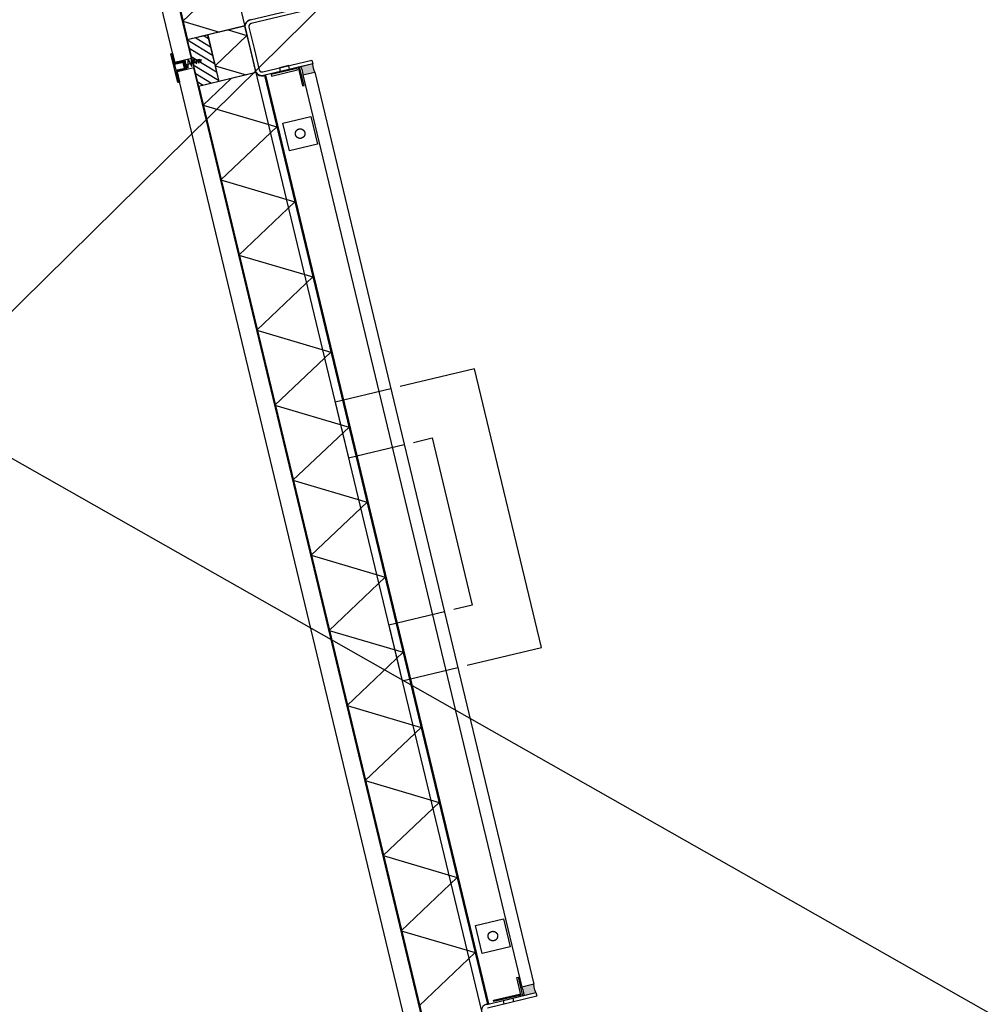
# Model space of a CAD drawing. Header units: millimetres. Extents: x 96940 to 101272, y 432237 to 434659.
# Tile 348 of 398: x 97308 to 97309.01, y 433592.84 to 433593.87. Entities that reach past the tile are written whole.
import ezdxf

# ---------------------------------------------------------------- set-up
doc = ezdxf.new("R2010")
doc.units = ezdxf.units.MM
for name, color, linetype in [('BL310---_BUKOZIJN', 1, 'Continuous'), ('Ondergrond_Nieuw_IP', 8, 'Continuous'), ('R_BN_N_Kabels_en_leidingen_maatvoering', 1, 'Continuous'), ('R_BN_T_N_Eindpunt_Voorziening', 1, 'Continuous'), ('R_BN_T_N_Kokersysteem_Coordinaten', 1, 'Continuous')]:
    doc.layers.add(name, color=color, linetype=linetype)
doc.layers.add('R_BN_T_N_Coordinaten', color=7, linetype='Continuous', lineweight=25)
doc.styles.get("Standard").update_dxf_attribs({"font": 'romans.shx'})
doc.dimstyles.new('RET 1-500', dxfattribs={"dimtxt": 1, "dimasz": 1, "dimexe": 0.3, "dimexo": 0, "dimgap": 0.3, "dimtad": 1, "dimdec": 3, "dimzin": 1, "dimtxsty": 'Standard', "dimcen": 0, "dimclrd": 1, "dimclre": 1, "dimclrt": 7, "dimaunit": 2, "dimadec": 4, "dimazin": 0, "dimtfac": 1, "dimtdec": 3, "dimtofl": 0, "dimtmove": 0, "dimatfit": 0, "dimfxl": 1, "dimarcsym": 0})

# ---------------------------------------------------------------- blocks, each defined once
blk = doc.blocks.new('PWK')
at = {"layer": 'BL310---_BUKOZIJN'}
for points in [[(5330, 3257), (5333, 3257.4), (5335.9, 3257.4), (5338.9, 3257), (5338.9, 3270), (5335.9, 3269.6), (5333, 3269.6), (5330, 3270)], [(6321.1, 3257), (6324.1, 3257.4), (6327, 3257.4), (6330, 3257), (6330, 3270), (6327, 3269.6), (6324.1, 3269.6), (6321.1, 3270)]]:
    blk.add_hatch(color=256, dxfattribs=at).paths.add_polyline_path(points)
h = blk.add_hatch(dxfattribs=at)
h.set_pattern_fill('ANSI31', color=256, scale=2, angle=180, style=0)
h.set_pattern_definition([(45, (12721.5387, 4463.124), (-4.490128, 4.490128), [])])
h.paths.add_polyline_path([(5275, 3170), (5325, 3170), (5325, 3148), (5275, 3148)])
for p, q in [((5680, 3360), (5680, 3280)), ((5980, 3360), (5680, 3360)), ((5980, 3280), (5980, 3360)), ((5740, 3300), (5920, 3300)), ((5740, 3280), (5740, 3300)), ((5920, 3300), (5920, 3280)), ((5338.9, 3270), (6321.1, 3270)), ((5680, 3270), (5680, 3210)), ((5740, 3210), (5740, 3270)), ((5920, 3270), (5920, 3210)), ((5980, 3210), (5980, 3270)), ((5338.9, 3257), (6321.1, 3257)), ((5254.9, 3148), (5214.5, 3218)), ((5269.9, 3216.9), (5269.9, 3218)), ((5330, 3219), (6330, 3219)), ((5330.1, 3218), (6329.9, 3218)), ((5330.1, 3216.9), (5330.1, 3218)), ((5345.2, 3148.4), (5385.4, 3218)), ((5425.8, 3148), (5385.4, 3218)), ((5425.8, 3148), (5466.2, 3218)), ((5506.6, 3148), (5466.2, 3218)), ((5506.6, 3148), (5547, 3218)), ((5587.4, 3148), (5547, 3218)), ((5587.4, 3148), (5627.9, 3218)), ((5668.3, 3148), (5627.9, 3218)), ((5668.3, 3148), (5708.7, 3218)), ((5749.1, 3148), (5708.7, 3218)), ((5749.1, 3148), (5789.5, 3218)), ((5829.9, 3148), (5789.5, 3218)), ((5829.9, 3148), (5870.3, 3218)), ((5910.8, 3148), (5870.3, 3218)), ((5910.8, 3148), (5951.2, 3218)), ((5991.6, 3148), (5951.2, 3218)), ((5991.6, 3148), (6032, 3218)), ((6072.4, 3148), (6032, 3218)), ((6072.4, 3148), (6112.8, 3218)), ((6153.2, 3148), (6112.8, 3218)), ((6153.2, 3148), (6193.7, 3218)), ((6234.1, 3148), (6193.7, 3218)), ((6234.1, 3148), (6274.5, 3218)), ((6314.9, 3148), (6274.5, 3218)), ((6329.9, 3216.9), (6329.9, 3218)), ((4262, 3210), (5277, 3210)), ((5274.9, 3210.2), (5274.9, 3148)), ((5274.9, 3192.1), (5285.2, 3209.9)), ((5275, 3209.9), (5325, 3209.9)), ((5275, 3209.9), (5275, 3170.1)), ((5308.1, 3170.1), (5285.2, 3209.9)), ((5322, 3210), (6337, 3210)), ((5325, 3209.9), (5325, 3170.1)), ((5325.1, 3210.2), (5325.1, 3148)), ((5680, 3210), (5740, 3210)), ((5920, 3210), (5980, 3210)), ((5308.1, 3170.1), (5325.1, 3199.5)), ((5254.9, 3148), (5274.9, 3182.6)), ((5345.2, 3148.4), (5325.1, 3183.2)), ((5275, 3170.1), (5325, 3170.1)), ((5275, 3170), (5325, 3170)), ((5275, 3170), (5275, 3148)), ((5325, 3170), (5325, 3148)), ((5297.6, 3155.2), (5300.9, 3156.3)), ((5301.4, 3154), (5297.6, 3155.2)), ((5300.9, 3156.3), (5298, 3157.6)), ((5300.1, 3155.9), (5300, 3137.9)), ((5294.9, 3147.9), (4240.1, 3147.9)), ((4265.1, 3148.4), (5274.9, 3148.4)), ((4265.1, 3148), (5274.9, 3148)), ((5275, 3148), (5325, 3148)), ((5294.9, 3147.9), (5294.9, 3129.9)), ((5295.1, 3144.2), (5303, 3146.1)), ((5303.8, 3142.1), (5295.1, 3144.2)), ((5295.8, 3147.6), (5302.6, 3148.6)), ((5303, 3146.1), (5295.8, 3147.6)), ((5296.4, 3150.1), (5301.7, 3151.6)), ((5302.6, 3148.6), (5296.4, 3150.1)), ((5296.9, 3153), (5301.4, 3154)), ((5301.7, 3151.6), (5296.9, 3153)), ((6354.9, 3147.9), (5305.1, 3147.9)), ((5305.1, 3147.9), (5305.1, 3129.9)), ((5325.1, 3148.4), (6334.9, 3148.4)), ((5325.1, 3148), (6334.9, 3148)), ((5295, 3129.9), (5295, 3140.9)), ((5305, 3140.9), (5295, 3140.9)), ((5296, 3128.9), (5296, 3139.9)), ((5304, 3139.9), (5296, 3139.9)), ((5299.1, 3139.9), (5303.8, 3142.1)), ((5304, 3139.9), (5304, 3128.9)), ((5305, 3140.9), (5305, 3129.9)), ((5294.9, 3129.9), (4240.1, 3129.9)), ((5285, 3129.9), (5295, 3129.9)), ((5285, 3128.9), (5285, 3129.9)), ((5305, 3129.9), (5315.9, 3129.9)), ((6354.9, 3129.9), (5305.1, 3129.9)), ((5315.9, 3128.9), (5315.9, 3129.9))]:
    blk.add_line(p, q, dxfattribs=at)
for points in [[(5274, 3270), (5274, 3217), (5274, 3216.9), (5274, 3216.9), (5274, 3216.8), (5274, 3216.8), (5274, 3216.7), (5274, 3216.7), (5274, 3216.6), (5274, 3216.6), (5274, 3216.5), (5274, 3216.5), (5274.1, 3216.4), (5274.1, 3216.4), (5274.1, 3216.3), (5274.1, 3216.3), (5274.1, 3216.2), (5274.1, 3216.2), (5274.1, 3216.1), (5274.1, 3216.1), (5274.2, 3216), (5274.2, 3216), (5274.2, 3215.9), (5274.2, 3215.9), (5274.2, 3215.8), (5274.3, 3215.8), (5274.3, 3215.7), (5274.3, 3215.7), (5274.3, 3215.6), (5274.4, 3215.6), (5274.4, 3215.5), (5274.4, 3215.5), (5274.4, 3215.5), (5274.5, 3215.4), (5274.5, 3215.4), (5274.5, 3215.3), (5274.5, 3215.3), (5274.6, 3215.2), (5274.6, 3215.2), (5274.6, 3215.2), (5274.7, 3215.1), (5274.7, 3215.1), (5274.7, 3215), (5274.8, 3215), (5274.8, 3215), (5274.8, 3214.9), (5274.9, 3214.9), (5274.9, 3214.8), (5275, 3214.8), (5275, 3214.8), (5275, 3214.7), (5275.1, 3214.7), (5275.1, 3214.7), (5275.2, 3214.6), (5275.2, 3214.6), (5275.2, 3214.6), (5275.3, 3214.5), (5275.3, 3214.5), (5275.4, 3214.5), (5275.4, 3214.5), (5275.5, 3214.4), (5275.5, 3214.4), (5275.5, 3214.4), (5275.6, 3214.4), (5275.6, 3214.3), (5275.7, 3214.3), (5275.7, 3214.3), (5275.8, 3214.3), (5275.8, 3214.2), (5275.9, 3214.2), (5275.9, 3214.2), (5276, 3214.2), (5276, 3214.2), (5276.1, 3214.1), (5276.1, 3214.1), (5276.2, 3214.1), (5276.2, 3214.1), (5276.3, 3214.1), (5276.3, 3214.1), (5276.4, 3214.1), (5276.4, 3214.1), (5276.5, 3214), (5276.5, 3214), (5276.6, 3214), (5276.6, 3214), (5276.7, 3214), (5276.7, 3214), (5276.8, 3214), (5276.8, 3214), (5276.9, 3214), (5276.9, 3214), (5277, 3214), (5300, 3214), (5323, 3214), (5323.1, 3214), (5323.1, 3214), (5323.2, 3214), (5323.2, 3214), (5323.3, 3214), (5323.3, 3214), (5323.4, 3214), (5323.4, 3214), (5323.5, 3214), (5323.5, 3214), (5323.6, 3214.1), (5323.6, 3214.1), (5323.7, 3214.1), (5323.7, 3214.1), (5323.8, 3214.1), (5323.8, 3214.1), (5323.9, 3214.1), (5323.9, 3214.1), (5324, 3214.2), (5324, 3214.2), (5324.1, 3214.2), (5324.1, 3214.2), (5324.2, 3214.2), (5324.2, 3214.3), (5324.3, 3214.3), (5324.3, 3214.3), (5324.4, 3214.3), (5324.4, 3214.4), (5324.5, 3214.4), (5324.5, 3214.4), (5324.5, 3214.4), (5324.6, 3214.5), (5324.6, 3214.5), (5324.7, 3214.5), (5324.7, 3214.5), (5324.8, 3214.6), (5324.8, 3214.6), (5324.8, 3214.6), (5324.9, 3214.7), (5324.9, 3214.7), (5325, 3214.7), (5325, 3214.8), (5325, 3214.8), (5325.1, 3214.8), (5325.1, 3214.9), (5325.2, 3214.9), (5325.2, 3215), (5325.2, 3215), (5325.3, 3215), (5325.3, 3215.1), (5325.3, 3215.1), (5325.4, 3215.2), (5325.4, 3215.2), (5325.4, 3215.2), (5325.5, 3215.3), (5325.5, 3215.3), (5325.5, 3215.4), (5325.5, 3215.4), (5325.6, 3215.5), (5325.6, 3215.5), (5325.6, 3215.5), (5325.6, 3215.6), (5325.7, 3215.6), (5325.7, 3215.7), (5325.7, 3215.7), (5325.7, 3215.8), (5325.8, 3215.8), (5325.8, 3215.9), (5325.8, 3215.9), (5325.8, 3216), (5325.8, 3216), (5325.9, 3216.1), (5325.9, 3216.1), (5325.9, 3216.2), (5325.9, 3216.2), (5325.9, 3216.3), (5325.9, 3216.3), (5325.9, 3216.4), (5325.9, 3216.4), (5326, 3216.5), (5326, 3216.5), (5326, 3216.6), (5326, 3216.6), (5326, 3216.7), (5326, 3216.7), (5326, 3216.8), (5326, 3216.8), (5326, 3216.9), (5326, 3216.9), (5326, 3217), (5326, 3270), (5330, 3270), (5330, 3217), (5330, 3216.9), (5330, 3216.8), (5330, 3216.6), (5330, 3216.5), (5330, 3216.4), (5330, 3216.3), (5329.9, 3216.1), (5329.9, 3216), (5329.9, 3215.9), (5329.9, 3215.8), (5329.9, 3215.7), (5329.8, 3215.5), (5329.8, 3215.4), (5329.8, 3215.3), (5329.8, 3215.2), (5329.7, 3215.1), (5329.7, 3215), (5329.7, 3214.8), (5329.6, 3214.7), (5329.6, 3214.6), (5329.5, 3214.5), (5329.5, 3214.4), (5329.4, 3214.3), (5329.4, 3214.2), (5329.3, 3214), (5329.3, 3213.9), (5329.2, 3213.8), (5329.2, 3213.7), (5329.1, 3213.6), (5329.1, 3213.5), (5329, 3213.4), (5328.9, 3213.3), (5328.9, 3213.2), (5328.8, 3213.1), (5328.7, 3213), (5328.7, 3212.9), (5328.6, 3212.8), (5328.5, 3212.7), (5328.4, 3212.6), (5328.4, 3212.5), (5328.3, 3212.4), (5328.2, 3212.3), (5328.1, 3212.2), (5328, 3212.1), (5327.9, 3212.1), (5327.9, 3212), (5327.8, 3211.9), (5327.7, 3211.8), (5327.6, 3211.7), (5327.5, 3211.6), (5327.4, 3211.6), (5327.3, 3211.5), (5327.2, 3211.4), (5327.1, 3211.3), (5327, 3211.3), (5326.9, 3211.2), (5326.8, 3211.1), (5326.7, 3211.1), (5326.6, 3211), (5326.5, 3210.9), (5326.4, 3210.9), (5326.3, 3210.8), (5326.2, 3210.8), (5326.1, 3210.7), (5326, 3210.7), (5325.8, 3210.6), (5325.7, 3210.6), (5325.6, 3210.5), (5325.5, 3210.5), (5325.4, 3210.4), (5325.3, 3210.4), (5325.2, 3210.3), (5325, 3210.3), (5324.9, 3210.3), (5324.8, 3210.2), (5324.7, 3210.2), (5324.6, 3210.2), (5324.5, 3210.2), (5324.3, 3210.1), (5324.2, 3210.1), (5324.1, 3210.1), (5324, 3210.1), (5323.9, 3210.1), (5323.7, 3210), (5323.6, 3210), (5323.5, 3210), (5323.4, 3210), (5323.2, 3210), (5323.1, 3210), (5323, 3210), (5300, 3210), (5277, 3210), (5276.9, 3210), (5276.8, 3210), (5276.6, 3210), (5276.5, 3210), (5276.4, 3210), (5276.3, 3210), (5276.1, 3210.1), (5276, 3210.1), (5275.9, 3210.1), (5275.8, 3210.1), (5275.7, 3210.1), (5275.5, 3210.2), (5275.4, 3210.2), (5275.3, 3210.2), (5275.2, 3210.2), (5275.1, 3210.3), (5275, 3210.3), (5274.8, 3210.3), (5274.7, 3210.4), (5274.6, 3210.4), (5274.5, 3210.5), (5274.4, 3210.5), (5274.3, 3210.6), (5274.2, 3210.6), (5274, 3210.7), (5273.9, 3210.7), (5273.8, 3210.8), (5273.7, 3210.8), (5273.6, 3210.9), (5273.5, 3210.9), (5273.4, 3211), (5273.3, 3211.1), (5273.2, 3211.1), (5273.1, 3211.2), (5273, 3211.3), (5272.9, 3211.3), (5272.8, 3211.4), (5272.7, 3211.5), (5272.6, 3211.6), (5272.5, 3211.6), (5272.4, 3211.7), (5272.3, 3211.8), (5272.2, 3211.9), (5272.1, 3212), (5272.1, 3212.1), (5272, 3212.1), (5271.9, 3212.2), (5271.8, 3212.3), (5271.7, 3212.4), (5271.6, 3212.5), (5271.6, 3212.6), (5271.5, 3212.7), (5271.4, 3212.8), (5271.3, 3212.9), (5271.3, 3213), (5271.2, 3213.1), (5271.1, 3213.2), (5271.1, 3213.3), (5271, 3213.4), (5270.9, 3213.5), (5270.9, 3213.6), (5270.8, 3213.7), (5270.8, 3213.8), (5270.7, 3213.9), (5270.7, 3214), (5270.6, 3214.2), (5270.6, 3214.3), (5270.5, 3214.4), (5270.5, 3214.5), (5270.4, 3214.6), (5270.4, 3214.7), (5270.3, 3214.8), (5270.3, 3215), (5270.3, 3215.1), (5270.2, 3215.2), (5270.2, 3215.3), (5270.2, 3215.4), (5270.2, 3215.5), (5270.1, 3215.7), (5270.1, 3215.8), (5270.1, 3215.9), (5270.1, 3216), (5270.1, 3216.1), (5270, 3216.3), (5270, 3216.4), (5270, 3216.5), (5270, 3216.6), (5270, 3216.8), (5270, 3216.9), (5270, 3217), (5270, 3270)], [(6330, 3217), (6330, 3270), (6334, 3270), (6334, 3270), (6334, 3217)]]:
    blk.add_lwpolyline(points, dxfattribs=at)
for points in [[(5330, 3257), (5333, 3257.4), (5335.9, 3257.4), (5338.9, 3257), (5338.9, 3270), (5335.9, 3269.6), (5333, 3269.6), (5330, 3270), (5330, 3270), (5330, 3257)], [(6321.1, 3257), (6324.1, 3257.4), (6327, 3257.4), (6330, 3257), (6330, 3270), (6327, 3269.6), (6324.1, 3269.6), (6321.1, 3270), (6321.1, 3270), (6321.1, 3257)], [(5330, 3255.7), (5330, 3254.2), (5350, 3254.2), (5350, 3255.7)], [(5332.4, 3253), (5330.9, 3253), (5330.9, 3225), (5332.4, 3225)], [(5383, 3255), (5413, 3255), (5413, 3225), (5383, 3225)], [(6247, 3255), (6277, 3255), (6277, 3225), (6247, 3225)], [(6330, 3255.7), (6330, 3254.2), (6310, 3254.2), (6310, 3255.7)], [(6327.5, 3253), (6329, 3253), (6329, 3225), (6327.5, 3225)], [(5330, 3245), (5326, 3245), (5326, 3235), (5330, 3235)], [(5398, 3235), (5397.9, 3235), (5397.8, 3235), (5397.7, 3235), (5397.7, 3235), (5397.6, 3235), (5397.5, 3235), (5397.4, 3235), (5397.3, 3235.1), (5397.2, 3235.1), (5397.1, 3235.1), (5397, 3235.1), (5397, 3235.1), (5396.9, 3235.1), (5396.8, 3235.2), (5396.7, 3235.2), (5396.6, 3235.2), (5396.5, 3235.2), (5396.5, 3235.2), (5396.4, 3235.3), (5396.3, 3235.3), (5396.2, 3235.3), (5396.1, 3235.4), (5396, 3235.4), (5396, 3235.4), (5395.9, 3235.5), (5395.8, 3235.5), (5395.7, 3235.5), (5395.7, 3235.6), (5395.6, 3235.6), (5395.5, 3235.7), (5395.4, 3235.7), (5395.4, 3235.8), (5395.3, 3235.8), (5395.2, 3235.9), (5395.1, 3235.9), (5395.1, 3236), (5395, 3236), (5394.9, 3236.1), (5394.9, 3236.1), (5394.8, 3236.2), (5394.7, 3236.2), (5394.7, 3236.3), (5394.6, 3236.3), (5394.5, 3236.4), (5394.5, 3236.5), (5394.4, 3236.5), (5394.3, 3236.6), (5394.3, 3236.7), (5394.2, 3236.7), (5394.2, 3236.8), (5394.1, 3236.9), (5394.1, 3236.9), (5394, 3237), (5394, 3237.1), (5393.9, 3237.1), (5393.9, 3237.2), (5393.8, 3237.3), (5393.8, 3237.4), (5393.7, 3237.4), (5393.7, 3237.5), (5393.6, 3237.6), (5393.6, 3237.7), (5393.5, 3237.7), (5393.5, 3237.8), (5393.5, 3237.9), (5393.4, 3238), (5393.4, 3238), (5393.4, 3238.1), (5393.3, 3238.2), (5393.3, 3238.3), (5393.3, 3238.4), (5393.2, 3238.5), (5393.2, 3238.5), (5393.2, 3238.6), (5393.2, 3238.7), (5393.1, 3238.8), (5393.1, 3238.9), (5393.1, 3239), (5393.1, 3239), (5393.1, 3239.1), (5393.1, 3239.2), (5393, 3239.3), (5393, 3239.4), (5393, 3239.5), (5393, 3239.6), (5393, 3239.7), (5393, 3239.7), (5393, 3239.8), (5393, 3239.9), (5393, 3240), (5393, 3240.1), (5393, 3240.2), (5393, 3240.3), (5393, 3240.4), (5393, 3240.4), (5393, 3240.5), (5393, 3240.6), (5393, 3240.7), (5393.1, 3240.8), (5393.1, 3240.9), (5393.1, 3241), (5393.1, 3241), (5393.1, 3241.1), (5393.1, 3241.2), (5393.2, 3241.3), (5393.2, 3241.4), (5393.2, 3241.5), (5393.2, 3241.5), (5393.3, 3241.6), (5393.3, 3241.7), (5393.3, 3241.8), (5393.4, 3241.9), (5393.4, 3242), (5393.4, 3242), (5393.5, 3242.1), (5393.5, 3242.2), (5393.5, 3242.3), (5393.6, 3242.4), (5393.6, 3242.4), (5393.7, 3242.5), (5393.7, 3242.6), (5393.8, 3242.7), (5393.8, 3242.7), (5393.9, 3242.8), (5393.9, 3242.9), (5394, 3242.9), (5394, 3243), (5394.1, 3243.1), (5394.1, 3243.1), (5394.2, 3243.2), (5394.2, 3243.3), (5394.3, 3243.3), (5394.3, 3243.4), (5394.4, 3243.5), (5394.5, 3243.5), (5394.5, 3243.6), (5394.6, 3243.7), (5394.7, 3243.7), (5394.7, 3243.8), (5394.8, 3243.8), (5394.9, 3243.9), (5394.9, 3243.9), (5395, 3244), (5395.1, 3244), (5395.1, 3244.1), (5395.2, 3244.1), (5395.3, 3244.2), (5395.4, 3244.2), (5395.4, 3244.3), (5395.5, 3244.3), (5395.6, 3244.4), (5395.7, 3244.4), (5395.7, 3244.5), (5395.8, 3244.5), (5395.9, 3244.5), (5396, 3244.6), (5396, 3244.6), (5396.1, 3244.6), (5396.2, 3244.7), (5396.3, 3244.7), (5396.4, 3244.7), (5396.5, 3244.8), (5396.5, 3244.8), (5396.6, 3244.8), (5396.7, 3244.8), (5396.8, 3244.9), (5396.9, 3244.9), (5397, 3244.9), (5397, 3244.9), (5397.1, 3244.9), (5397.2, 3244.9), (5397.3, 3245), (5397.4, 3245), (5397.5, 3245), (5397.6, 3245), (5397.7, 3245), (5397.7, 3245), (5397.8, 3245), (5397.9, 3245), (5398, 3245), (5398.1, 3245), (5398.2, 3245), (5398.3, 3245), (5398.3, 3245), (5398.4, 3245), (5398.5, 3245), (5398.6, 3245), (5398.7, 3245), (5398.8, 3244.9), (5398.9, 3244.9), (5399, 3244.9), (5399, 3244.9), (5399.1, 3244.9), (5399.2, 3244.9), (5399.3, 3244.8), (5399.4, 3244.8), (5399.5, 3244.8), (5399.5, 3244.8), (5399.6, 3244.7), (5399.7, 3244.7), (5399.8, 3244.7), (5399.9, 3244.6), (5400, 3244.6), (5400, 3244.6), (5400.1, 3244.5), (5400.2, 3244.5), (5400.3, 3244.5), (5400.3, 3244.4), (5400.4, 3244.4), (5400.5, 3244.3), (5400.6, 3244.3), (5400.6, 3244.2), (5400.7, 3244.2), (5400.8, 3244.1), (5400.9, 3244.1), (5400.9, 3244), (5401, 3244), (5401.1, 3243.9), (5401.1, 3243.9), (5401.2, 3243.8), (5401.3, 3243.8), (5401.3, 3243.7), (5401.4, 3243.7), (5401.5, 3243.6), (5401.5, 3243.5), (5401.6, 3243.5), (5401.7, 3243.4), (5401.7, 3243.3), (5401.8, 3243.3), (5401.8, 3243.2), (5401.9, 3243.1), (5401.9, 3243.1), (5402, 3243), (5402, 3242.9), (5402.1, 3242.9), (5402.1, 3242.8), (5402.2, 3242.7), (5402.2, 3242.7), (5402.3, 3242.6), (5402.3, 3242.5), (5402.4, 3242.4), (5402.4, 3242.4), (5402.5, 3242.3), (5402.5, 3242.2), (5402.5, 3242.1), (5402.6, 3242), (5402.6, 3242), (5402.6, 3241.9), (5402.7, 3241.8), (5402.7, 3241.7), (5402.7, 3241.6), (5402.8, 3241.5), (5402.8, 3241.5), (5402.8, 3241.4), (5402.8, 3241.3), (5402.9, 3241.2), (5402.9, 3241.1), (5402.9, 3241), (5402.9, 3241), (5402.9, 3240.9), (5402.9, 3240.8), (5403, 3240.7), (5403, 3240.6), (5403, 3240.5), (5403, 3240.4), (5403, 3240.4), (5403, 3240.3), (5403, 3240.2), (5403, 3240.1), (5403, 3240), (5403, 3239.9), (5403, 3239.8), (5403, 3239.7), (5403, 3239.7), (5403, 3239.6), (5403, 3239.5), (5403, 3239.4), (5403, 3239.3), (5402.9, 3239.2), (5402.9, 3239.1), (5402.9, 3239), (5402.9, 3239), (5402.9, 3238.9), (5402.9, 3238.8), (5402.8, 3238.7), (5402.8, 3238.6), (5402.8, 3238.5), (5402.8, 3238.5), (5402.7, 3238.4), (5402.7, 3238.3), (5402.7, 3238.2), (5402.6, 3238.1), (5402.6, 3238), (5402.6, 3238), (5402.5, 3237.9), (5402.5, 3237.8), (5402.5, 3237.7), (5402.4, 3237.7), (5402.4, 3237.6), (5402.3, 3237.5), (5402.3, 3237.4), (5402.2, 3237.4), (5402.2, 3237.3), (5402.1, 3237.2), (5402.1, 3237.1), (5402, 3237.1), (5402, 3237), (5401.9, 3236.9), (5401.9, 3236.9), (5401.8, 3236.8), (5401.8, 3236.7), (5401.7, 3236.7), (5401.7, 3236.6), (5401.6, 3236.5), (5401.5, 3236.5), (5401.5, 3236.4), (5401.4, 3236.3), (5401.3, 3236.3), (5401.3, 3236.2), (5401.2, 3236.2), (5401.1, 3236.1), (5401.1, 3236.1), (5401, 3236), (5400.9, 3236), (5400.9, 3235.9), (5400.8, 3235.9), (5400.7, 3235.8), (5400.6, 3235.8), (5400.6, 3235.7), (5400.5, 3235.7), (5400.4, 3235.6), (5400.3, 3235.6), (5400.3, 3235.5), (5400.2, 3235.5), (5400.1, 3235.5), (5400, 3235.4), (5400, 3235.4), (5399.9, 3235.4), (5399.8, 3235.3), (5399.7, 3235.3), (5399.6, 3235.3), (5399.5, 3235.2), (5399.5, 3235.2), (5399.4, 3235.2), (5399.3, 3235.2), (5399.2, 3235.2), (5399.1, 3235.1), (5399, 3235.1), (5399, 3235.1), (5398.9, 3235.1), (5398.8, 3235.1), (5398.7, 3235.1), (5398.6, 3235), (5398.5, 3235), (5398.4, 3235), (5398.3, 3235), (5398.3, 3235), (5398.2, 3235), (5398.1, 3235)], [(6262, 3235), (6261.9, 3235), (6261.8, 3235), (6261.7, 3235), (6261.7, 3235), (6261.6, 3235), (6261.5, 3235), (6261.4, 3235), (6261.3, 3235.1), (6261.2, 3235.1), (6261.1, 3235.1), (6261, 3235.1), (6261, 3235.1), (6260.9, 3235.1), (6260.8, 3235.2), (6260.7, 3235.2), (6260.6, 3235.2), (6260.5, 3235.2), (6260.5, 3235.2), (6260.4, 3235.3), (6260.3, 3235.3), (6260.2, 3235.3), (6260.1, 3235.4), (6260, 3235.4), (6260, 3235.4), (6259.9, 3235.5), (6259.8, 3235.5), (6259.7, 3235.5), (6259.7, 3235.6), (6259.6, 3235.6), (6259.5, 3235.7), (6259.4, 3235.7), (6259.4, 3235.8), (6259.3, 3235.8), (6259.2, 3235.9), (6259.1, 3235.9), (6259.1, 3236), (6259, 3236), (6258.9, 3236.1), (6258.9, 3236.1), (6258.8, 3236.2), (6258.7, 3236.2), (6258.7, 3236.3), (6258.6, 3236.3), (6258.5, 3236.4), (6258.5, 3236.5), (6258.4, 3236.5), (6258.3, 3236.6), (6258.3, 3236.7), (6258.2, 3236.7), (6258.2, 3236.8), (6258.1, 3236.9), (6258.1, 3236.9), (6258, 3237), (6258, 3237.1), (6257.9, 3237.1), (6257.9, 3237.2), (6257.8, 3237.3), (6257.8, 3237.4), (6257.7, 3237.4), (6257.7, 3237.5), (6257.6, 3237.6), (6257.6, 3237.7), (6257.5, 3237.7), (6257.5, 3237.8), (6257.5, 3237.9), (6257.4, 3238), (6257.4, 3238), (6257.4, 3238.1), (6257.3, 3238.2), (6257.3, 3238.3), (6257.3, 3238.4), (6257.2, 3238.5), (6257.2, 3238.5), (6257.2, 3238.6), (6257.2, 3238.7), (6257.1, 3238.8), (6257.1, 3238.9), (6257.1, 3239), (6257.1, 3239), (6257.1, 3239.1), (6257.1, 3239.2), (6257, 3239.3), (6257, 3239.4), (6257, 3239.5), (6257, 3239.6), (6257, 3239.7), (6257, 3239.7), (6257, 3239.8), (6257, 3239.9), (6257, 3240), (6257, 3240.1), (6257, 3240.2), (6257, 3240.3), (6257, 3240.4), (6257, 3240.4), (6257, 3240.5), (6257, 3240.6), (6257, 3240.7), (6257.1, 3240.8), (6257.1, 3240.9), (6257.1, 3241), (6257.1, 3241), (6257.1, 3241.1), (6257.1, 3241.2), (6257.2, 3241.3), (6257.2, 3241.4), (6257.2, 3241.5), (6257.2, 3241.5), (6257.3, 3241.6), (6257.3, 3241.7), (6257.3, 3241.8), (6257.4, 3241.9), (6257.4, 3242), (6257.4, 3242), (6257.5, 3242.1), (6257.5, 3242.2), (6257.5, 3242.3), (6257.6, 3242.4), (6257.6, 3242.4), (6257.7, 3242.5), (6257.7, 3242.6), (6257.8, 3242.7), (6257.8, 3242.7), (6257.9, 3242.8), (6257.9, 3242.9), (6258, 3242.9), (6258, 3243), (6258.1, 3243.1), (6258.1, 3243.1), (6258.2, 3243.2), (6258.2, 3243.3), (6258.3, 3243.3), (6258.3, 3243.4), (6258.4, 3243.5), (6258.5, 3243.5), (6258.5, 3243.6), (6258.6, 3243.7), (6258.7, 3243.7), (6258.7, 3243.8), (6258.8, 3243.8), (6258.9, 3243.9), (6258.9, 3243.9), (6259, 3244), (6259.1, 3244), (6259.1, 3244.1), (6259.2, 3244.1), (6259.3, 3244.2), (6259.4, 3244.2), (6259.4, 3244.3), (6259.5, 3244.3), (6259.6, 3244.4), (6259.7, 3244.4), (6259.7, 3244.5), (6259.8, 3244.5), (6259.9, 3244.5), (6260, 3244.6), (6260, 3244.6), (6260.1, 3244.6), (6260.2, 3244.7), (6260.3, 3244.7), (6260.4, 3244.7), (6260.5, 3244.8), (6260.5, 3244.8), (6260.6, 3244.8), (6260.7, 3244.8), (6260.8, 3244.9), (6260.9, 3244.9), (6261, 3244.9), (6261, 3244.9), (6261.1, 3244.9), (6261.2, 3244.9), (6261.3, 3245), (6261.4, 3245), (6261.5, 3245), (6261.6, 3245), (6261.7, 3245), (6261.7, 3245), (6261.8, 3245), (6261.9, 3245), (6262, 3245), (6262.1, 3245), (6262.2, 3245), (6262.3, 3245), (6262.3, 3245), (6262.4, 3245), (6262.5, 3245), (6262.6, 3245), (6262.7, 3245), (6262.8, 3244.9), (6262.9, 3244.9), (6263, 3244.9), (6263, 3244.9), (6263.1, 3244.9), (6263.2, 3244.9), (6263.3, 3244.8), (6263.4, 3244.8), (6263.5, 3244.8), (6263.5, 3244.8), (6263.6, 3244.7), (6263.7, 3244.7), (6263.8, 3244.7), (6263.9, 3244.6), (6264, 3244.6), (6264, 3244.6), (6264.1, 3244.5), (6264.2, 3244.5), (6264.3, 3244.5), (6264.3, 3244.4), (6264.4, 3244.4), (6264.5, 3244.3), (6264.6, 3244.3), (6264.6, 3244.2), (6264.7, 3244.2), (6264.8, 3244.1), (6264.9, 3244.1), (6264.9, 3244), (6265, 3244), (6265.1, 3243.9), (6265.1, 3243.9), (6265.2, 3243.8), (6265.3, 3243.8), (6265.3, 3243.7), (6265.4, 3243.7), (6265.5, 3243.6), (6265.5, 3243.5), (6265.6, 3243.5), (6265.7, 3243.4), (6265.7, 3243.3), (6265.8, 3243.3), (6265.8, 3243.2), (6265.9, 3243.1), (6265.9, 3243.1), (6266, 3243), (6266, 3242.9), (6266.1, 3242.9), (6266.1, 3242.8), (6266.2, 3242.7), (6266.2, 3242.7), (6266.3, 3242.6), (6266.3, 3242.5), (6266.4, 3242.4), (6266.4, 3242.4), (6266.5, 3242.3), (6266.5, 3242.2), (6266.5, 3242.1), (6266.6, 3242), (6266.6, 3242), (6266.6, 3241.9), (6266.7, 3241.8), (6266.7, 3241.7), (6266.7, 3241.6), (6266.8, 3241.5), (6266.8, 3241.5), (6266.8, 3241.4), (6266.8, 3241.3), (6266.9, 3241.2), (6266.9, 3241.1), (6266.9, 3241), (6266.9, 3241), (6266.9, 3240.9), (6266.9, 3240.8), (6267, 3240.7), (6267, 3240.6), (6267, 3240.5), (6267, 3240.4), (6267, 3240.4), (6267, 3240.3), (6267, 3240.2), (6267, 3240.1), (6267, 3240), (6267, 3239.9), (6267, 3239.8), (6267, 3239.7), (6267, 3239.7), (6267, 3239.6), (6267, 3239.5), (6267, 3239.4), (6267, 3239.3), (6266.9, 3239.2), (6266.9, 3239.1), (6266.9, 3239), (6266.9, 3239), (6266.9, 3238.9), (6266.9, 3238.8), (6266.8, 3238.7), (6266.8, 3238.6), (6266.8, 3238.5), (6266.8, 3238.5), (6266.7, 3238.4), (6266.7, 3238.3), (6266.7, 3238.2), (6266.6, 3238.1), (6266.6, 3238), (6266.6, 3238), (6266.5, 3237.9), (6266.5, 3237.8), (6266.5, 3237.7), (6266.4, 3237.7), (6266.4, 3237.6), (6266.3, 3237.5), (6266.3, 3237.4), (6266.2, 3237.4), (6266.2, 3237.3), (6266.1, 3237.2), (6266.1, 3237.1), (6266, 3237.1), (6266, 3237), (6265.9, 3236.9), (6265.9, 3236.9), (6265.8, 3236.8), (6265.8, 3236.7), (6265.7, 3236.7), (6265.7, 3236.6), (6265.6, 3236.5), (6265.5, 3236.5), (6265.5, 3236.4), (6265.4, 3236.3), (6265.3, 3236.3), (6265.3, 3236.2), (6265.2, 3236.2), (6265.1, 3236.1), (6265.1, 3236.1), (6265, 3236), (6264.9, 3236), (6264.9, 3235.9), (6264.8, 3235.9), (6264.7, 3235.8), (6264.6, 3235.8), (6264.6, 3235.7), (6264.5, 3235.7), (6264.4, 3235.6), (6264.3, 3235.6), (6264.3, 3235.5), (6264.2, 3235.5), (6264.1, 3235.5), (6264, 3235.4), (6264, 3235.4), (6263.9, 3235.4), (6263.8, 3235.3), (6263.7, 3235.3), (6263.6, 3235.3), (6263.5, 3235.2), (6263.5, 3235.2), (6263.4, 3235.2), (6263.3, 3235.2), (6263.2, 3235.2), (6263.1, 3235.1), (6263, 3235.1), (6263, 3235.1), (6262.9, 3235.1), (6262.8, 3235.1), (6262.7, 3235.1), (6262.6, 3235), (6262.5, 3235), (6262.4, 3235), (6262.3, 3235), (6262.3, 3235), (6262.2, 3235), (6262.1, 3235)], [(6330, 3245), (6334, 3245), (6334, 3235), (6330, 3235)], [(5315.9, 3128.9), (5315.9, 3127.9), (5285, 3127.9), (5285, 3128.9), (5296, 3128.9), (5296, 3136.9), (5297, 3136.9), (5297, 3128.9), (5303, 3128.9), (5303, 3136.9), (5304, 3136.9), (5304, 3128.9), (5315.9, 3128.9)], [(5303, 3137.9), (5303, 3138.9), (5300, 3139.9), (5297, 3138.9), (5297, 3137.9)]]:
    blk.add_lwpolyline(points, close=True, dxfattribs=at)
for centre, start, end in [((5276.9, 3216.9), 180, 253.3985), ((5323.1, 3216.9), 286.6015, 0), ((6336.9, 3216.9), 180, 253.3985)]:
    blk.add_arc(centre, 7, start, end, dxfattribs=at)

msp = doc.modelspace()

# ---------------------------------------------------------------- hatches: boundary and pattern name
at = {"layer": 'Ondergrond_Nieuw_IP'}
h = msp.add_hatch(dxfattribs=at)
h.set_pattern_fill('DSV5_19', color=256, scale=0.5, style=0)
h.set_pattern_definition([(160.346175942, (0.4395, 0.23445), (-4.499999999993, 1.499999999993), [0.17415, -22.124953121]), (57.99461679, (0.1875, 1.10155), (4.49999999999, 7.500000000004), [0.221115, -13.929856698]), (139.76364169, (1.3761, 1.23405), (-9.000000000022, 7.499999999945), [0.1512, -25.392879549]), (90, (1.376, 1.0564), (-1.5, 9e-17), [0.177555, -1.322445]), (5.856013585, (1.15425, 0.498), (43.4999999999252, 4.5000000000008), [0.22965, -58.5772373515]), (102.200468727, (1.44735, 0.22275), (-7.4999999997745, 34.5000000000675), [0.3057, -56.4767796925]), (130.601294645, (0.94335, 0.3516), (-1.5, 1.5), [0.162, -13.667316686]), (114.44395478, (0.7676, 1.1074), (-1.499999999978, 3.00000000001), [0.2124, -17.9121689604]), (155.376435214, (0.67965, 1.3008), (-16.499999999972, 7.49999999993), [0.15465, -39.446486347]), (28.810793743, (1.1985, 0.9588), (13.499999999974, 7.499999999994), [0.202635, -34.0355016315]), (173.884496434, (0.6328, 0.8965), (-28.499999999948, 2.999999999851), [0.33, -41.910383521]), (157.166345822, (0.3339, 0.08763), (-17.99999999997, 7.500000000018), [0.19695, -30.726342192]), (11.309932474, (0.7207, 0.45117), (6, 1.5), [0.11951, -7.5290192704]), (17.878696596, (0.30465, 1.2891), (4.4999999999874, 1.500000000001), [0.24645, -48.6130424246]), (154.653824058, (1.1985, 0.9588), (-25.49999999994, 12.000000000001), [0.1866, -31.3490940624]), (175.601294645, (1.09575, 0.3399), (-1.499999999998, 4e-14), [0.15285, -19.4047572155]), (40.601294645, (0.6387, 0.8907), (1.499999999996, 1.5), [0.108045, -13.721271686]), (51.842773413, (1.03125, 1.04535), (10.499999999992, 13.500000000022), [0.3639, -26.342840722]), (72.255328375, (0.72075, 0.9609), (10.499999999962, 32.999999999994), [0.15375, -39.219464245]), (54.162347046, (0.33405, 0.087885), (7.499999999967, 10.499999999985), [0.18045, -33.124954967]), (69.44395478, (0.54495, 0.10547), (1.499999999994, 4.500000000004), [0.25035, -12.565655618]), (69.67686317, (1.09575, 0.3399), (10.4999999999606, 28.4999999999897), [0.16875, -43.0197901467]), (21.447736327, (1.16595, 0.11133), (7.499999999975, 3.0000000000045), [0.30255, -44.8222768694]), (9.46232221, (0.8847, 0.06445), (7.5, 1.5), [0.28515, -8.8389937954]), (51.709836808, (0.63285, 0.3399), (16.4999999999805, 21.000000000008), [0.14184, -36.1693153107]), (124.508522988, (0.3045, 0.9315), (-13.500000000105, 19.499999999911), [0.2064, -28.9183317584]), (47.489552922, (0.1524, 0.1641), (14.999999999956, 16.50000000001), [0.18255, -24.235680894]), (173.018942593, (0.88485, 0.064575), (-61.4999999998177, 7.500000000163), [0.33645, -73.712520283])])
h.paths.add_polyline_path([(97330.26984, 433506.62984), (97346.51407, 433510.53089), (97346.30391, 433511.40601), (97330.9348, 433507.71512), (97310.85477, 433591.32985, -0.0596941), (97309.22114, 433605.2962), (97308.95039, 433605.17041, -0.0039806), (97308.32141, 433604.88426, 0.0579611), (97309.97965, 433591.11969)])

# ---------------------------------------------------------------- linework, layer by layer
at = {"layer": 'Ondergrond_Nieuw_IP', "extrusion": (0, 0, -1)}
msp.add_arc((-97368.3209, 433605.13031), 60, 346.4961678, 359.7650364, dxfattribs=at)

# ---------------------------------------------------------------- block references
at = {"layer": 'R_BN_T_N_Eindpunt_Voorziening', "color": 1, "xscale": 0.0009999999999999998, "yscale": 0.0009999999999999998, "zscale": 0.0009999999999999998, "rotation": 283.5038322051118}
msp.add_blockref('PWK', (97303.87849, 433598.23921), dxfattribs=at)

# ---------------------------------------------------------------- leaders
at = {"layer": 'R_BN_N_Kabels_en_leidingen_maatvoering', "color": 1, "annotation_type": 0, "has_hookline": 1, "hookline_direction": 0}
for points, text_width in [([(97301.34294, 433597.19075), (97313.19241, 433593.83193), (97313.49241, 433593.83193)], 10.42857), ([(97301.63239, 433597.0135), (97314.60034, 433589.65441), (97314.90034, 433589.65441)], 10.7619)]:
    msp.add_leader(points, dimstyle='RET 1-500', override={"dimasz": 0.3, "dimexe": 0, "dimzin": 0, "dimtofl": 1, "dimatfit": 2}, dxfattribs=dict(at, text_width=text_width))
at = {"layer": 'R_BN_T_N_Coordinaten', "annotation_type": 0, "has_hookline": 1, "hookline_direction": 0, "text_width": 10.71429}
msp.add_leader([(97297.96306, 433594.13177), (97314.23014, 433590.57613)], dimstyle='RET 1-500', override={"dimexe": 0, "dimzin": 0, "dimtofl": 1, "dimatfit": 2}, dxfattribs=at)
at = {"layer": 'R_BN_T_N_Kokersysteem_Coordinaten', "color": 7, "annotation_type": 0, "has_hookline": 1, "hookline_direction": 0}
for points, text_width in [([(97303.32221, 433588.95833), (97311.22224, 433596.75231), (97311.72224, 433596.75231)], 5.35714), ([(97303.61166, 433588.78109), (97311.71029, 433594.23481), (97312.21029, 433594.23481)], 5.21429)]:
    msp.add_leader(points, dimstyle='RET 1-500', override={"dimasz": 0.5, "dimexe": 0, "dimzin": 0, "dimtofl": 1, "dimatfit": 2}, dxfattribs=dict(at, text_width=text_width))

doc.saveas('drawing.dxf')
